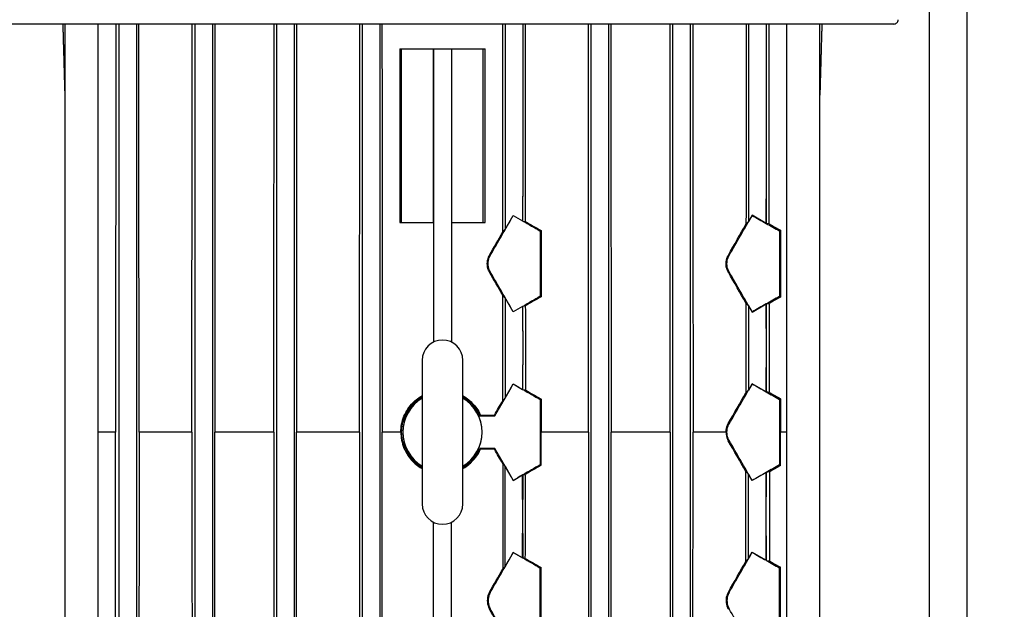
# Model space of a CAD drawing. Header units: inches. Extents: x 18 to 846, y -67 to 561.
# Tile 308 of 656: x 287.84 to 299.17, y 455.66 to 462.44. Entities that reach past the tile are written whole.
import ezdxf

# ---------------------------------------------------------------- set-up
doc = ezdxf.new("R2010")
doc.units = ezdxf.units.IN
doc.header["$LTSCALE"] = 24
doc.header["$MEASUREMENT"] = 0
doc.layers.add('Dimension (ANSI)', color=7, linetype='Continuous', lineweight=25)
doc.layers.add('Visible (ANSI)', color=7, linetype='Continuous', lineweight=30)
doc.styles.add('Note Text (ANSI)', font='tahoma.ttf')
doc.dimstyles.new('SB Fraction-16 (ANSI)', dxfattribs={"dimscale": 24, "dimtxt": 0.125, "dimasz": 0.098425, "dimexe": 0.125, "dimexo": 0.0625, "dimgap": 0.031496, "dimtad": 0, "dimtih": 1, "dimtoh": 1, "dimdec": 4, "dimrnd": 1e-08, "dimzin": 0, "dimdsep": 46, "dimlunit": 5, "dimtxsty": 'Note Text (ANSI)', "dimcen": 0.09, "dimdle": 0.393701, "dimclrd": 256, "dimclre": 256, "dimclrt": 256, "dimadec": 0, "dimazin": 3, "dimtfac": 0.96, "dimtofl": 0, "dimtmove": 0, "dimatfit": 3, "dimfxl": 1, "dimfrac": 2, "dimtolj": 1, "dimtzin": 12, "dimlwd": -1, "dimlwe": -1, "dimarcsym": 0})

# ---------------------------------------------------------------- blocks, each defined once
blk = doc.blocks.new('*D18')
at = {"layer": 'Defpoints', "color": 0, "transparency": 16777216}
for p in [(331.678, 544.007), (242.86, 406.007), (331.678, 406.007)]:
    blk.add_point(p, dxfattribs=at)
at = {"layer": 'Dimension (ANSI)', "transparency": 16777216}
for p, q in [((330.178, 544.007), (239.86, 544.007)), ((242.86, 541.645), (242.86, 486.331)), ((242.86, 408.369), (242.86, 481.682)), ((330.178, 406.007), (239.86, 406.007))]:
    blk.add_line(p, q, dxfattribs=at)
for points in [[(242.466, 541.645), (243.253, 541.645), (242.86, 544.007)], [(242.466, 408.369), (243.253, 408.369), (242.86, 406.007)]]:
    blk.add_solid(points, dxfattribs=at)
at = {"layer": 'Dimension (ANSI)', "transparency": 16777216, "insert": (239.783, 485.575), "char_height": 3, "attachment_point": 1, "style": 'Note Text (ANSI)'}
blk.add_mtext('\\A1;138', dxfattribs=at)

msp = doc.modelspace()

# ---------------------------------------------------------------- linework, layer by layer
at = {"layer": 'Visible (ANSI)'}
for p, q in [((298.74139, 463.69049), (298.74139, 451.69965)), ((298.3089, 463.53777), (298.3089, 451.69965)), ((297.90343, 462.38933), (287.70343, 462.38933)), ((288.36274, 450.62457), (288.36274, 462.38933)), ((288.74274, 450.62457), (288.74274, 462.38933)), ((288.97999, 462.38933), (288.97999, 451.69965)), ((289.18399, 462.38933), (289.18399, 451.58715)), ((289.85499, 462.38933), (289.85499, 451.69965)), ((290.05899, 462.38933), (290.05899, 451.61448)), ((290.79601, 462.38933), (290.79601, 451.69965)), ((291.00001, 462.38933), (291.00001, 451.64375)), ((291.78127, 462.38933), (291.78127, 451.69965)), ((291.98527, 462.38933), (291.98527, 451.67425)), ((293.42871, 462.38933), (293.42871, 460.02529)), ((293.63271, 462.38933), (293.63271, 460.407)), ((294.41397, 462.38933), (294.41397, 451.64375)), ((294.61797, 462.38933), (294.61797, 451.69965)), ((295.35499, 462.38933), (295.35499, 451.61448)), ((295.55899, 462.38933), (295.55899, 451.69965)), ((296.22999, 462.38933), (296.22999, 460.11789)), ((296.43399, 462.38933), (296.43399, 460.37736)), ((296.67124, 450.62457), (296.67124, 462.38933)), ((297.05124, 450.62457), (297.05124, 462.38933)), ((292.21719, 462.10557), (292.23699, 462.10557)), ((292.23699, 462.10557), (292.59834, 462.10557)), ((292.23699, 460.10557), (292.23699, 462.10557)), ((292.59834, 462.10557), (292.60499, 462.10557)), ((292.59834, 462.10557), (292.59834, 460.10557)), ((292.60499, 462.10557), (292.60499, 458.73178)), ((292.60499, 462.10557), (292.80899, 462.10557)), ((292.80899, 462.10557), (292.80899, 458.73178)), ((292.80899, 462.10557), (292.81565, 462.10557)), ((292.81565, 460.10557), (292.81565, 462.10557)), ((292.81565, 462.10557), (293.17699, 462.10557)), ((293.17699, 462.10557), (293.19679, 462.10557)), ((293.17699, 460.10557), (293.17699, 462.10557)), ((293.62996, 460.40859), (293.62996, 460.12551)), ((293.62996, 460.40859), (293.63271, 460.407)), ((293.63271, 460.407), (293.63272, 460.407)), ((293.63272, 460.12392), (293.63272, 460.407)), ((296.43399, 460.37736), (296.43331, 460.37775)), ((296.43331, 460.09685), (296.43331, 460.37775)), ((296.434, 460.37735), (296.43399, 460.37736)), ((296.434, 460.37735), (296.434, 460.09646)), ((293.42871, 460.02529), (293.52246, 460.18766)), ((293.52246, 460.18766), (293.5225, 460.18749)), ((293.52246, 460.18766), (293.62996, 460.12551)), ((296.27176, 460.19024), (296.22999, 460.11789)), ((296.27176, 460.19024), (296.2721, 460.18898)), ((296.43331, 460.09685), (296.27176, 460.19024)), ((292.21607, 460.10557), (292.23699, 460.10557)), ((292.23699, 460.10557), (292.59834, 460.10557)), ((292.81565, 460.10557), (293.17699, 460.10557)), ((293.17699, 460.10557), (293.19792, 460.10557)), ((293.63272, 460.12392), (293.66018, 460.11862)), ((296.22999, 460.11789), (296.20091, 460.0869)), ((296.46906, 460.08969), (296.434, 460.09646)), ((293.40218, 459.99702), (293.42871, 460.02529)), ((293.84203, 460.01386), (293.83283, 460.00855)), ((293.83283, 460.00855), (293.83283, 459.25758)), ((296.5972, 460.01684), (296.58537, 460.01002)), ((296.58537, 460.01002), (296.58537, 459.25611)), ((293.42871, 459.24084), (293.40177, 459.26955)), ((293.52246, 459.07847), (293.42871, 459.24084)), ((293.42871, 459.24084), (293.42871, 458.08729)), ((293.84218, 459.25219), (293.83283, 459.25758)), ((296.20027, 459.17991), (296.22999, 459.14824)), ((296.27176, 459.07589), (296.43331, 459.16928)), ((296.43331, 458.88838), (296.43331, 459.16928)), ((296.434, 459.16967), (296.46976, 459.17658)), ((296.434, 459.16967), (296.434, 458.88878)), ((296.5974, 459.24918), (296.58537, 459.25611)), ((293.62996, 459.14062), (293.52246, 459.07847)), ((293.52246, 459.07847), (293.5225, 459.07864)), ((293.62996, 459.14062), (293.62996, 458.85754)), ((293.66073, 459.14762), (293.63272, 459.14221)), ((293.63272, 458.85913), (293.63272, 459.14221)), ((296.22999, 459.14824), (296.27176, 459.07589)), ((296.22999, 459.14824), (296.22999, 458.17989)), ((296.27176, 459.07589), (296.2721, 459.07715)), ((293.63271, 458.85913), (293.62996, 458.85754)), ((293.63272, 458.85913), (293.63271, 458.85913)), ((293.63271, 458.85913), (293.63271, 458.469)), ((296.43331, 458.88838), (296.43399, 458.88877)), ((296.43399, 458.88877), (296.434, 458.88878)), ((296.43399, 458.88877), (296.43399, 458.43936)), ((292.47199, 458.52007), (292.47199, 456.87007)), ((292.94199, 456.87007), (292.94199, 458.52007)), ((293.62996, 458.47059), (293.62996, 458.18751)), ((293.62996, 458.47059), (293.63271, 458.469)), ((293.63271, 458.469), (293.63272, 458.469)), ((293.63272, 458.18592), (293.63272, 458.469)), ((296.43331, 458.15885), (296.43331, 458.43975)), ((296.43399, 458.43936), (296.43331, 458.43975)), ((296.434, 458.43935), (296.43399, 458.43936)), ((296.434, 458.43935), (296.434, 458.15846)), ((293.42871, 458.08729), (293.52246, 458.24966)), ((293.52246, 458.24966), (293.5225, 458.24949)), ((293.52246, 458.24966), (293.62996, 458.18751)), ((296.27176, 458.25224), (296.22999, 458.17989)), ((296.27176, 458.25224), (296.2721, 458.25098)), ((296.43331, 458.15885), (296.27176, 458.25224)), ((293.63272, 458.18592), (293.66128, 458.18041)), ((296.22999, 458.17989), (296.19955, 458.14745)), ((296.47056, 458.15139), (296.434, 458.15846)), ((293.40109, 458.05786), (293.42871, 458.08729)), ((293.8424, 458.07607), (293.83283, 458.07055)), ((293.83283, 458.07055), (293.83283, 457.31958)), ((293.8424, 458.07607), (293.84247, 457.69507)), ((296.5977, 458.07913), (296.58537, 458.07202)), ((296.58537, 458.07202), (296.58537, 457.31811)), ((293.30556, 457.89227), (293.31102, 457.88281)), ((288.94307, 457.69507), (288.74274, 457.69507)), ((289.8223, 457.69507), (289.21476, 457.69507)), ((290.76581, 457.69507), (290.08771, 457.69507)), ((291.75242, 457.69507), (291.02785, 457.69507)), ((292.22735, 457.69507), (292.0131, 457.69507)), ((293.8424, 457.31406), (293.84247, 457.69507)), ((294.38614, 457.69507), (293.84247, 457.69507)), ((295.32627, 457.69507), (294.64817, 457.69507)), ((295.97082, 457.69507), (295.59168, 457.69507)), ((296.67124, 457.69507), (296.59781, 457.69507)), ((293.30556, 457.49786), (293.31102, 457.50733)), ((293.40109, 457.33227), (293.42871, 457.30284)), ((293.42871, 457.30284), (293.52246, 457.14047)), ((293.42871, 456.14929), (293.42871, 457.30284)), ((293.8424, 457.31406), (293.83283, 457.31958)), ((296.22999, 457.21024), (296.19955, 457.24268)), ((296.43331, 457.23128), (296.27176, 457.13789)), ((296.43331, 457.23128), (296.43331, 456.95038)), ((296.47056, 457.23874), (296.434, 457.23167)), ((296.434, 456.95078), (296.434, 457.23167)), ((296.5977, 457.311), (296.58537, 457.31811)), ((293.52246, 457.14047), (293.62996, 457.20262)), ((293.52246, 457.14047), (293.5225, 457.14064)), ((293.62996, 456.91954), (293.62996, 457.20262)), ((293.63272, 457.20421), (293.66128, 457.20973)), ((293.63272, 457.20421), (293.63272, 456.92113)), ((296.27176, 457.13789), (296.22999, 457.21024)), ((296.22999, 456.24189), (296.22999, 457.21024)), ((296.27176, 457.13789), (296.2721, 457.13915)), ((293.62996, 456.91954), (293.63271, 456.92113)), ((293.63271, 456.92113), (293.63272, 456.92113)), ((293.63271, 456.531), (293.63271, 456.92113)), ((296.43399, 456.95077), (296.43331, 456.95038)), ((296.434, 456.95078), (296.43399, 456.95077)), ((296.43399, 456.50136), (296.43399, 456.95077)), ((292.60499, 453.28457), (292.60499, 456.65836)), ((292.80899, 453.28457), (292.80899, 456.65836)), ((293.62996, 456.24951), (293.62996, 456.53259)), ((293.63271, 456.531), (293.62996, 456.53259)), ((293.63272, 456.531), (293.63271, 456.531)), ((293.63272, 456.531), (293.63272, 456.24792)), ((296.43331, 456.50175), (296.43399, 456.50136)), ((296.43331, 456.50175), (296.43331, 456.22085)), ((296.43399, 456.50136), (296.434, 456.50135)), ((296.434, 456.22046), (296.434, 456.50135)), ((293.52246, 456.31166), (293.42871, 456.14929)), ((293.52246, 456.31166), (293.5225, 456.31149)), ((293.62996, 456.24951), (293.52246, 456.31166)), ((293.66073, 456.24251), (293.63272, 456.24792)), ((296.20027, 456.21022), (296.22999, 456.24189)), ((296.22999, 456.24189), (296.27176, 456.31424)), ((296.27176, 456.31424), (296.2721, 456.31298)), ((296.27176, 456.31424), (296.43331, 456.22085)), ((296.434, 456.22046), (296.46976, 456.21355)), ((293.42871, 456.14929), (293.40177, 456.12058)), ((293.84218, 456.13794), (293.83283, 456.13255)), ((293.83283, 455.38158), (293.83283, 456.13255)), ((296.5974, 456.14095), (296.58537, 456.13402)), ((296.58537, 455.38011), (296.58537, 456.13402))]:
    msp.add_line(p, q, dxfattribs=at)
for centre, radius, start, end in [((297.90343, 462.43933), 0.05, 269.999983, 0.000225), ((297.90343, 462.43933), 0.05, 269.999983, 0.000225), ((292.70699, 458.52007), 0.235, 0, 180), ((292.70699, 457.69507), 0.458, 120.87057, 239.12943), ((292.70699, 457.69507), 0.455, 121.096667, 238.903333), ((292.70699, 457.69507), 0.458, 300.87057, 59.12943), ((292.70699, 457.69507), 0.455, 301.096667, 58.903333), ((292.70699, 456.87007), 0.235, 180, 0)]:
    msp.add_arc(centre, radius, start, end, dxfattribs=at)
for centre, major_axis, ratio, start_param, end_param in [((292.70699, 458.88983), (6.62943, 11.48338), 0.00436318, 4.78789, 4.8281536), ((292.74978, 460.72214), (7.59503, -4.39081), 0.00872654, 4.81934868, 4.83358166), ((292.70699, 454.11158), (6.62943, 11.48338), 0.00436318, 5.22586651, 5.27260374), ((292.70699, 462.30637), (-6.62955, 3.83294), 0.00755504, 2.14293676, 2.17205244), ((292.70699, 460.72527), (-6.62955, 3.83294), 0.00755504, 1.71525725, 1.74581116), ((292.63777, 460.76531), (5.61146, -3.24432), 0.00755446, 4.89997919, 4.93304499), ((292.90942, 454.46223), (5.47686, 9.48692), 0.0043602, 5.3039047, 5.34954287), ((292.70699, 462.30637), (-6.62955, 3.83294), 0.00755504, 2.17217908, 2.20005462), ((292.63735, 462.34664), (-5.6452, 3.26383), 0.00755446, 2.32122007, 2.35258868), ((292.91319, 459.24701), (-5.57896, -9.66377), 0.0043602, 1.62349168, 1.65100165), ((292.49962, 460.73553), (-5.61072, 9.71879), 0.0043602, 4.55845481, 4.58596678), ((292.70699, 460.37631), (-6.62943, 11.48338), 0.00436318, 4.59662436, 4.63688796), ((292.49584, 465.52031), (-5.71282, 9.89564), 0.0043602, 4.01443034, 4.06012886), ((292.70699, 465.15455), (-6.62943, 11.48338), 0.00436318, 4.15217422, 4.19891145), ((292.70699, 458.54086), (-6.62955, -3.83294), 0.00755504, 4.53737415, 4.56792805), ((292.77564, 458.58056), (5.56484, 3.21737), 0.00755446, 1.37358127, 1.40670104), ((292.70699, 456.95976), (6.62955, 3.83294), 0.00755504, 0.96954022, 0.9986559), ((292.70699, 456.95976), (6.62955, 3.83294), 0.00755504, 0.94153801, 0.96941356), ((292.77522, 456.99922), (5.5311, 3.19786), 0.00755446, 0.80352048, 0.83497628), ((292.74978, 458.54399), (-7.59503, -4.39081), 0.00872654, 4.5911963, 4.60542929), ((292.70699, 456.95182), (6.62943, 11.48338), 0.00436319, 4.79606877, 4.82815361), ((292.74978, 458.78414), (7.59503, -4.39081), 0.00872654, 4.81934868, 4.83358166), ((292.70699, 452.17358), (6.62943, 11.48338), 0.00436318, 5.22586652, 5.27260375), ((292.70699, 460.36837), (-6.62955, 3.83294), 0.00755504, 2.14293677, 2.17205245), ((292.70699, 458.78727), (-6.62955, 3.83294), 0.00755504, 1.71525725, 1.74581116), ((292.63828, 458.82701), (5.5701, -3.22041), 0.00755446, 4.90146377, 4.93465089), ((292.90789, 452.52158), (5.43545, 9.41519), 0.0043602, 5.30937167, 5.35532248), ((292.70699, 460.36837), (-6.62955, 3.83294), 0.00755504, 2.17217908, 2.20005463), ((292.63786, 460.40835), (-5.60384, 3.23992), 0.00755446, 2.32830629, 2.35987822), ((292.74668, 457.30879), (11.02309, 19.09256), 0.00872654, 4.74799212, 4.75667039), ((292.70699, 457.94042), (6.62937, 0), 0.00872654, 4.77745774, 4.8036299), ((292.70699, 457.94043), (5.55103, 0), 0.00872654, 4.79123234, 4.82042916), ((292.90789, 462.86855), (-5.43545, 9.41519), 0.0043602, 4.06945548, 4.11540629), ((292.70699, 463.21655), (-6.62943, 11.48338), 0.00436318, 4.15217421, 4.19891144), ((292.70699, 457.44971), (6.62937, 0), 0.00872654, 1.47955541, 1.50572757), ((292.70699, 457.4497), (5.55103, 0), 0.00872654, 1.46275615, 1.49195296), ((292.74668, 458.08134), (11.02309, -19.09256), 0.00872654, 1.52651492, 1.53519318), ((292.70699, 458.43831), (-6.62943, 11.48338), 0.00436319, 4.59662435, 4.62870919), ((292.70699, 456.60286), (-6.62955, -3.83294), 0.00755504, 4.53737415, 4.56792805), ((292.63828, 456.56312), (-5.5701, -3.22041), 0.00755446, 4.49012707, 4.52331419), ((292.70699, 455.02176), (6.62955, 3.83294), 0.00755504, 0.9695402, 0.99865588), ((292.70699, 455.02176), (6.62955, 3.83294), 0.00755504, 0.94153802, 0.96941357), ((292.63786, 454.98178), (5.60384, 3.23992), 0.00755446, 0.78171443, 0.81328636), ((292.74978, 456.60599), (7.59503, 4.39081), 0.00872654, 1.44960365, 1.46383663), ((292.70699, 455.01383), (6.62943, 11.48338), 0.00436318, 4.78789, 4.8281536), ((292.74978, 456.84614), (-7.59503, 4.39081), 0.00872654, 1.67775602, 1.69198901), ((292.70699, 456.84927), (-6.62955, 3.83294), 0.00755504, 1.71525725, 1.74581116), ((292.77564, 456.80958), (-5.56484, 3.21737), 0.00755446, 1.73489162, 1.76801139), ((292.49584, 449.86983), (5.71282, 9.89564), 0.0043602, 5.3646491, 5.41034762), ((292.70699, 450.23558), (6.62943, 11.48338), 0.00436318, 5.22586651, 5.27260374), ((292.70699, 458.43037), (-6.62955, 3.83294), 0.00755504, 2.14293676, 2.17205244), ((292.70699, 458.43037), (-6.62955, 3.83294), 0.00755504, 2.17217909, 2.20005464), ((292.77522, 458.39091), (-5.5311, 3.19786), 0.00755446, 2.30661637, 2.33807217), ((292.49962, 454.65461), (5.61072, 9.71879), 0.0043602, 4.83881119, 4.86632315), ((292.91319, 456.14312), (5.57896, -9.66377), 0.0043602, 1.490591, 1.51810098), ((292.70699, 456.50031), (-6.62943, 11.48338), 0.00436318, 4.59662436, 4.63688796), ((292.70699, 461.27855), (-6.62943, 11.48338), 0.00436318, 4.15217422, 4.19891145)]:
    msp.add_ellipse(centre, major_axis=major_axis, ratio=ratio, start_param=start_param, end_param=end_param, dxfattribs=at)
for points, weights in [([(288.36274, 461.57271), (288.35123, 461.97992), (288.33969, 462.38933)], [1.00021807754, 1.0001970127, 1.00017176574]), ([(288.9467, 462.38933), (288.94487, 460.00195), (288.94307, 457.69507)], [1.00018593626, 1.00034556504, 1.00035165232]), ([(289.21476, 457.69507), (289.21313, 460.00915), (289.21147, 462.38933)], [1.00028678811, 1.0002827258, 1.00015258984]), ([(297.07429, 462.38933), (297.06275, 461.97992), (297.05124, 461.57271)], [1.00017176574, 1.0001970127, 1.00021807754]), ([(293.84203, 460.01386), (293.8421, 459.63244), (293.84218, 459.25219)], [1.00003870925, 1.00003591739, 1.00003091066]), ([(293.40109, 458.05786), (293.40143, 458.66228), (293.40177, 459.26955)], [1.00000931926, 1.00002240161, 1.0000300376]), ([(288.94816, 451.08623), (288.94558, 454.46963), (288.94307, 457.69507)], [1.0000344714, 1.00034314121, 1.00035165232]), ([(289.21476, 457.69507), (289.21248, 454.45566), (289.21014, 451.08623)], [1.00028678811, 1.00028110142, 1.00002835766]), ([(293.40109, 457.33227), (293.40143, 456.72785), (293.40177, 456.12058)], [1.0000093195, 1.0000224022, 1.00003003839]), ([(293.84203, 455.37627), (293.8421, 455.75769), (293.84218, 456.13794)], [1.00003870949, 1.00003591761, 1.00003091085])]:
    msp.add_rational_spline(points, weights, degree=2, dxfattribs=at)
for points in [[(289.8223, 457.69507), (289.82334, 459.25982), (289.82438, 460.82457), (289.82541, 462.38933)], [(290.08478, 462.38933), (290.08576, 460.82458), (290.08673, 459.25982), (290.08771, 457.69507)], [(290.76581, 457.69507), (290.76675, 459.25982), (290.76769, 460.82458), (290.76863, 462.38933)], [(291.02512, 462.38933), (291.02603, 460.82458), (291.02694, 459.25982), (291.02785, 457.69507)], [(291.75242, 457.69507), (291.75331, 459.25982), (291.75421, 460.82458), (291.7551, 462.38933)], [(292.01047, 462.38933), (292.01134, 460.82458), (292.01222, 459.25982), (292.0131, 457.69507)], [(293.40218, 459.99702), (293.40262, 460.79446), (293.40307, 461.5919), (293.40352, 462.38933)], [(293.65889, 462.38933), (293.65932, 461.63243), (293.65975, 460.87552), (293.66018, 460.11862)], [(294.38614, 457.69507), (294.38705, 459.25982), (294.38795, 460.82458), (294.38886, 462.38933)], [(294.64535, 462.38933), (294.64629, 460.82458), (294.64723, 459.25982), (294.64817, 457.69507)], [(295.32627, 457.69507), (295.32725, 459.25982), (295.32823, 460.82458), (295.3292, 462.38933)], [(295.58858, 462.38933), (295.58961, 460.82457), (295.59064, 459.25982), (295.59168, 457.69507)], [(296.20252, 462.38933), (296.20198, 461.62185), (296.20144, 460.85438), (296.20091, 460.0869)], [(296.46906, 460.08969), (296.46846, 460.85623), (296.46787, 461.62278), (296.46729, 462.38933)], [(292.21719, 462.10557), (292.21682, 461.4389), (292.21644, 460.77223), (292.21607, 460.10557)], [(293.19792, 460.10557), (293.19754, 460.77223), (293.19717, 461.4389), (293.19679, 462.10557)], [(296.5972, 460.01684), (296.59726, 459.76095), (296.59733, 459.50506), (296.5974, 459.24918)], [(296.20027, 459.17991), (296.20003, 458.83575), (296.19979, 458.4916), (296.19955, 458.14745)], [(296.47056, 458.15139), (296.47029, 458.49312), (296.47003, 458.83485), (296.46976, 459.17658)], [(293.66073, 459.14762), (293.66092, 458.82521), (293.6611, 458.50281), (293.66128, 458.18041)], [(296.5977, 458.07913), (296.59774, 457.95111), (296.59777, 457.82309), (296.59781, 457.69507)], [(293.1442, 457.89214), (293.14217, 457.88899), (293.14012, 457.88584), (293.13805, 457.88269)], [(289.8223, 457.69507), (289.82376, 455.49213), (289.82522, 453.28918), (289.82667, 451.08623)], [(290.08359, 451.08623), (290.08496, 453.28918), (290.08633, 455.49212), (290.08771, 457.69507)], [(290.76581, 457.69507), (290.76714, 455.49212), (290.76846, 453.28918), (290.76978, 451.08623)], [(291.02401, 451.08623), (291.02529, 453.28918), (291.02657, 455.49212), (291.02785, 457.69507)], [(291.75242, 457.69507), (291.75368, 455.49212), (291.75493, 453.28918), (291.75619, 451.08623)], [(292.00939, 451.08623), (292.01063, 453.28918), (292.01186, 455.49212), (292.0131, 457.69507)], [(294.38614, 457.69507), (294.38742, 455.49212), (294.3887, 453.28918), (294.38997, 451.08623)], [(294.6442, 451.08623), (294.64552, 453.28918), (294.64685, 455.49212), (294.64817, 457.69507)], [(295.32627, 457.69507), (295.32765, 455.49212), (295.32902, 453.28918), (295.33039, 451.08623)], [(295.58731, 451.08623), (295.58876, 453.28918), (295.59022, 455.49213), (295.59168, 457.69507)], [(296.5977, 457.311), (296.59774, 457.43902), (296.59777, 457.56704), (296.59781, 457.69507)], [(293.1442, 457.498), (293.14217, 457.50114), (293.14012, 457.50429), (293.13805, 457.50744)], [(296.20027, 456.21022), (296.20003, 456.55438), (296.19979, 456.89853), (296.19955, 457.24268)], [(296.47056, 457.23874), (296.47029, 456.89701), (296.47003, 456.55528), (296.46976, 456.21355)], [(293.66073, 456.24251), (293.66092, 456.56492), (293.6611, 456.88732), (293.66128, 457.20973)], [(296.5972, 455.37329), (296.59726, 455.62918), (296.59733, 455.88507), (296.5974, 456.14095)]]:
    msp.add_open_spline(points, degree=3, dxfattribs=at)
for points, knots in [([(293.24909, 459.53439), (293.24475, 459.54196), (293.24085, 459.54985), (293.22753, 459.58225), (293.22264, 459.60866), (293.22274, 459.65822), (293.22775, 459.68466), (293.24113, 459.71679), (293.24493, 459.7244), (293.24912, 459.73172)], [1.26556966, 1.26556966, 1.26556966, 1.26556966, 1.32864006, 1.32864006, 1.517353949, 1.517353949, 1.706361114, 1.706361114, 1.7672434, 1.7672434, 1.7672434, 1.7672434]), ([(293.25701, 459.53897), (293.25293, 459.54608), (293.24926, 459.55347), (293.23653, 459.58426), (293.23181, 459.60945), (293.23181, 459.63307), (293.23181, 459.65669), (293.23653, 459.68188), (293.24926, 459.71266), (293.25293, 459.72005), (293.25701, 459.72717)], [2.65277759, 2.65277759, 2.65277759, 2.65277759, 2.711941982, 2.711941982, 2.891926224, 2.891926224, 2.891926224, 3.071910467, 3.071910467, 3.131074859, 3.131074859, 3.131074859, 3.131074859]), ([(295.99772, 459.53361), (295.99273, 459.54239), (295.98824, 459.55171), (295.97552, 459.5849), (295.97097, 459.61081), (295.9716, 459.66174), (295.97744, 459.68907), (295.99103, 459.72001), (295.99427, 459.72637), (295.99776, 459.7325)], [1.482051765, 1.482051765, 1.482051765, 1.482051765, 1.560322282, 1.560322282, 1.748609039, 1.748609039, 1.948498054, 1.948498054, 2.002450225, 2.002450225, 2.002450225, 2.002450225]), ([(296.00707, 459.539), (296.00281, 459.54648), (295.99895, 459.55433), (295.98663, 459.58494), (295.98199, 459.60966), (295.98199, 459.63307), (295.98199, 459.65647), (295.98663, 459.68119), (295.99895, 459.7118), (296.00281, 459.71965), (296.00707, 459.72713)], [2.906118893, 2.906118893, 2.906118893, 2.906118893, 2.970783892, 2.970783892, 3.149162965, 3.149162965, 3.149162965, 3.327542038, 3.327542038, 3.392207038, 3.392207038, 3.392207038, 3.392207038]), ([(292.22735, 457.69507), (292.22737, 457.75514), (292.23935, 457.81912), (292.2881, 457.93714), (292.32501, 457.99113), (292.3789, 458.04508), (292.391, 458.05599), (292.40373, 458.06643)], [3.66948692, 3.66948692, 3.66948692, 3.66948692, 4.12703712, 4.12703712, 4.58706127, 4.58706127, 4.70907493, 4.70907493, 4.70907493, 4.70907493]), ([(292.47204, 457.28808), (292.43575, 457.30909), (292.40265, 457.33464), (292.33284, 457.40441), (292.29666, 457.45725), (292.24866, 457.57305), (292.23685, 457.63602), (292.23685, 457.69507), (292.23685, 457.75411), (292.24866, 457.81708), (292.29666, 457.93288), (292.33284, 457.98572), (292.40265, 458.05549), (292.43575, 458.08104), (292.47204, 458.10206)], [5.99623082, 5.99623082, 5.99623082, 5.99623082, 6.29885221, 6.29885221, 6.74878866, 6.74878866, 7.19872512, 7.19872512, 7.19872512, 7.64866157, 7.64866157, 8.09859802, 8.09859802, 8.40121941, 8.40121941, 8.40121941, 8.40121941]), ([(292.40373, 458.06643), (292.42396, 458.08294), (292.44516, 458.0974), (292.46821, 458.11068), (292.4701, 458.11175), (292.47199, 458.11281)], [0, 0, 0, 0, 0.199227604, 0.199227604, 0.217185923, 0.217185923, 0.217185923, 0.217185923]), ([(292.94194, 458.10206), (292.97823, 458.08104), (293.01133, 458.05549), (293.07928, 457.98758), (293.11409, 457.93757), (293.13805, 457.88269)], [2.396868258, 2.396868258, 2.396868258, 2.396868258, 2.699489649, 2.699489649, 3.129387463, 3.129387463, 3.129387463, 3.129387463]), ([(292.94199, 458.11281), (292.94388, 458.11175), (292.94578, 458.11068), (292.96882, 458.0974), (292.99003, 458.08293), (293.01025, 458.06643)], [0.551914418, 0.551914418, 0.551914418, 0.551914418, 0.569743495, 0.569743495, 0.767408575, 0.767408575, 0.767408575, 0.767408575]), ([(293.01025, 458.06643), (293.02299, 458.05599), (293.03509, 458.04508), (293.08555, 457.99456), (293.11991, 457.94574), (293.1442, 457.89214)], [-1.04206196, -1.04206196, -1.04206196, -1.04206196, -0.920048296, -0.920048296, -0.497000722, -0.497000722, -0.497000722, -0.497000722]), ([(295.97082, 457.69507), (295.97082, 457.69589), (295.97082, 457.69671), (295.97117, 457.72385), (295.97703, 457.75125), (295.99065, 457.78224), (295.99389, 457.7886), (295.99738, 457.79473)], [1.751311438, 1.751311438, 1.751311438, 1.751311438, 1.757579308, 1.757579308, 1.958136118, 1.958136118, 2.012111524, 2.012111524, 2.012111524, 2.012111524]), ([(292.22735, 457.69507), (292.22737, 457.63499), (292.23935, 457.57102), (292.2881, 457.45299), (292.32501, 457.399), (292.3789, 457.34505), (292.391, 457.33414), (292.40373, 457.3237)], [-7.34347341, -7.34347341, -7.34347341, -7.34347341, -6.88592321, -6.88592321, -6.42589906, -6.42589906, -6.3038854, -6.3038854, -6.3038854, -6.3038854]), ([(295.97082, 457.69507), (295.97082, 457.69424), (295.97082, 457.69342), (295.97083, 457.69259), (295.97117, 457.66628), (295.97703, 457.63888), (295.99065, 457.60789), (295.99389, 457.60153), (295.99738, 457.59541)], [-0.006267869, -0.006267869, -0.006267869, -0.006267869, 0, 0, 0, 0.20055681, 0.20055681, 0.254532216, 0.254532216, 0.254532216, 0.254532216]), ([(296.00707, 457.601), (296.00281, 457.60848), (295.99895, 457.61633), (295.98663, 457.64694), (295.98199, 457.67166), (295.98199, 457.69507), (295.98199, 457.71847), (295.98663, 457.74319), (295.99895, 457.7738), (296.00281, 457.78165), (296.00707, 457.78913)], [2.906118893, 2.906118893, 2.906118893, 2.906118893, 2.970783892, 2.970783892, 3.149162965, 3.149162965, 3.149162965, 3.327542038, 3.327542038, 3.392207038, 3.392207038, 3.392207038, 3.392207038]), ([(292.94194, 457.28808), (292.97822, 457.30909), (293.01132, 457.33462), (293.07927, 457.40254), (293.11409, 457.45256), (293.13805, 457.50744)], [2.396865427, 2.396865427, 2.396865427, 2.396865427, 2.699416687, 2.699416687, 3.12938509, 3.12938509, 3.12938509, 3.12938509]), ([(293.01025, 457.3237), (293.02299, 457.33414), (293.03509, 457.34505), (293.08555, 457.39557), (293.11991, 457.44439), (293.1442, 457.498)], [2.636872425, 2.636872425, 2.636872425, 2.636872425, 2.758886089, 2.758886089, 3.181933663, 3.181933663, 3.181933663, 3.181933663]), ([(292.40373, 457.3237), (292.42396, 457.3072), (292.44516, 457.29273), (292.46821, 457.27946), (292.4701, 457.27838), (292.47199, 457.27733)], [-0.76740865, -0.76740865, -0.76740865, -0.76740865, -0.569732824, -0.569732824, -0.551914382, -0.551914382, -0.551914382, -0.551914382]), ([(292.94199, 457.27733), (292.94388, 457.27838), (292.94578, 457.27946), (292.96882, 457.29273), (292.99003, 457.3072), (293.01025, 457.3237)], [-0.217185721, -0.217185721, -0.217185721, -0.217185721, -0.199216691, -0.199216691, 0, 0, 0, 0]), ([(293.24909, 455.85574), (293.24475, 455.84817), (293.24085, 455.84029), (293.22753, 455.80788), (293.22264, 455.78147), (293.22269, 455.75671), (293.22274, 455.73192), (293.22775, 455.70547), (293.24113, 455.67334), (293.24493, 455.66573), (293.24912, 455.65841)], [-0.251784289, -0.251784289, -0.251784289, -0.251784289, -0.188713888, -0.188713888, 0, 0, 0, 0.189007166, 0.189007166, 0.249889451, 0.249889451, 0.249889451, 0.249889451]), ([(293.25701, 455.85117), (293.25295, 455.84408), (293.24928, 455.83671), (293.23654, 455.80593), (293.23181, 455.78071), (293.23181, 455.73345), (293.23653, 455.70826), (293.24926, 455.67747), (293.25293, 455.67008), (293.25701, 455.66297)], [-1.685127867, -1.685127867, -1.685127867, -1.685127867, -1.626155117, -1.626155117, -1.445963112, -1.445963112, -1.26597887, -1.26597887, -1.206814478, -1.206814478, -1.206814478, -1.206814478]), ([(295.99772, 455.85653), (295.99273, 455.84774), (295.98824, 455.83842), (295.97552, 455.80523), (295.97097, 455.77932), (295.97128, 455.75462), (295.9716, 455.72839), (295.97744, 455.70106), (295.99103, 455.67012), (295.99427, 455.66376), (295.99776, 455.65763)], [-0.266557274, -0.266557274, -0.266557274, -0.266557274, -0.188286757, -0.188286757, 0, 0, 0, 0.199889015, 0.199889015, 0.253841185, 0.253841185, 0.253841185, 0.253841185]), ([(296.00707, 455.85113), (296.00281, 455.84365), (295.99895, 455.8358), (295.98663, 455.80519), (295.98199, 455.78047), (295.98199, 455.73366), (295.98663, 455.70894), (295.99895, 455.67833), (296.00281, 455.67048), (296.00707, 455.663)], [-1.817625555, -1.817625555, -1.817625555, -1.817625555, -1.752960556, -1.752960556, -1.574581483, -1.574581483, -1.39620241, -1.39620241, -1.33153741, -1.33153741, -1.33153741, -1.33153741])]:
    msp.add_open_spline(points, degree=3, knots=knots, dxfattribs=at)

# ---------------------------------------------------------------- dimensions: what is measured, and where the dimension line sits
at = {"layer": 'Dimension (ANSI)'}
dim = msp.add_linear_dim(base=(242.85953, 406.00673), p1=(331.67843, 544.00673), p2=(331.67843, 406.00673), angle=90, dimstyle='SB Fraction-16 (ANSI)', override={"dimgap": 0.031496, "dimdec": 4, "dimtol": 0, "dimlim": 0, "dimtp": 0, "dimtm": 0, "dimtdec": 2, "dimatfit": 1}, dxfattribs=at)
dim.commit()
dim.dimension.update_dxf_attribs({"geometry": '*D18', "text_midpoint": (242.85953, 484.00673), "dimtype": 160})

doc.saveas('drawing.dxf')
